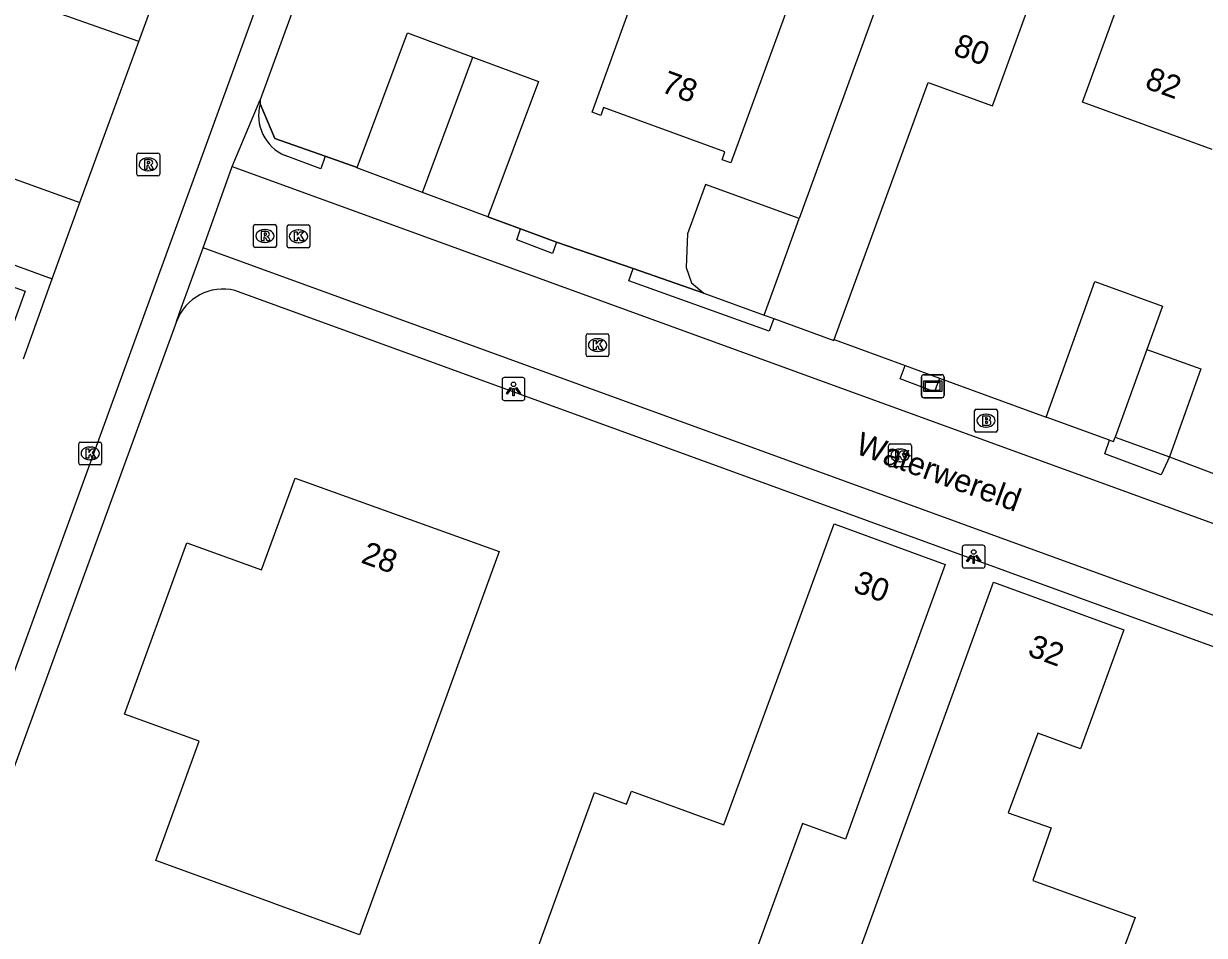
# Model space of a CAD drawing. Extents: x 155275 to 156263, y 382654 to 383635.
# Drawn here: x 156084.9 to 156136.5, y 383010.4 to 383050.3 of the extents above; entities that cross this region are included whole.
import ezdxf

# ---------------------------------------------------------------- set-up
doc = ezdxf.new("R2010")
doc.units = 0
for name, color, linetype in [('IMGEO_Brandkraan', 7, 'Continuous'), ('IMGEO_Haag', 7, 'Continuous'), ('IMGEO_Hek', 7, 'Continuous'), ('IMGEO_Kolk', 7, 'Continuous'), ('IMGEO_Lichtpunt', 7, 'Continuous'), ('IMGEO_Openbare_ruimte_label', 7, 'Continuous'), ('IMGEO_Pand', 7, 'Continuous'), ('IMGEO_Pand_nummerreeks', 7, 'Continuous'), ('IMGEO_Rijbaan_lokaal_open', 7, 'Continuous'), ('IMGEO_Rioolput', 7, 'Continuous'), ('IMGEO_Verklikker', 7, 'Continuous'), ('IMGEO_Voetpad_open', 7, 'Continuous')]:
    doc.layers.add(name, color=color, linetype=linetype)

msp = doc.modelspace()

# ---------------------------------------------------------------- linework, layer by layer
at = {"layer": 'IMGEO_Brandkraan'}
for p, q in [((156126.5, 383033.415), (156127.352, 383033.415)), ((156126.425, 383032.489), (156126.425, 383033.341)), ((156126.913, 383033.195), (156126.938, 383033.195)), ((156127.426, 383033.341), (156127.426, 383032.489)), ((156127.352, 383032.415), (156126.5, 383032.415)), ((156126.936, 383032.635), (156126.911, 383032.635))]:
    msp.add_line(p, q, dxfattribs=at)
for points in [[(156126.5, 383033.415), (156127.352, 383033.415)], [(156126.425, 383032.489), (156126.425, 383033.341)], [(156126.773, 383033.115), (156126.773, 383032.715), (156126.986, 383032.715)], [(156127.004, 383033.115), (156126.773, 383033.115)], [(156126.952, 383033.034), (156126.898, 383033.034), (156126.898, 383032.958)], [(156126.898, 383032.958), (156126.951, 383032.958)], [(156126.96, 383032.882), (156126.898, 383032.882), (156126.898, 383032.801)], [(156127.426, 383033.341), (156127.426, 383032.489)], [(156127.352, 383032.415), (156126.5, 383032.415)], [(156126.898, 383032.801), (156126.96, 383032.801)]]:
    msp.add_lwpolyline(points, dxfattribs=at)
for centre, radius, start, end in [((156126.502, 383033.339), 0.0765, 91.552, 178.448), ((156126.502, 383033.339), 0.0765, 91.552, 178.448), ((156127.35, 383033.339), 0.0765, 1.552, 88.448), ((156127.35, 383033.339), 0.0765, 1.552, 88.448), ((156126.953, 383032.996), 0.0379, 267.8285, 90.9355), ((156126.961, 383032.841), 0.0404, 269.8759, 90.5077), ((156127.008, 383032.97), 0.145, 59.4692, 91.5367), ((156127.033, 383033.017), 0.0922, 285.5137, 58.1501), ((156127.038, 383032.825), 0.105, 301.3115, 78.989), ((156126.502, 383032.491), 0.0765, 181.552, 268.448), ((156126.502, 383032.491), 0.0765, 181.552, 268.448), ((156126.992, 383032.966), 0.251, 268.6676, 293.5347), ((156127.35, 383032.491), 0.0765, 271.552, 358.448), ((156127.35, 383032.491), 0.0765, 271.552, 358.448)]:
    msp.add_arc(centre, radius, start, end, dxfattribs=at)
for centre, major_axis, ratio, start_param, end_param in [((156126.912, 383032.915), (-0.387, 0.002), 0.722429, 4.712389, 7.853982), ((156126.937, 383032.915), (-0.39, 0.002), 0.717154, 1.570796, 4.712389)]:
    msp.add_ellipse(centre, major_axis=major_axis, ratio=ratio, start_param=start_param, end_param=end_param, dxfattribs=at)
at = {"layer": 'IMGEO_Haag'}
for points in [[(156095.219, 383046.751), (156095.863, 383045.238), (156098.061, 383044.464)], [(156106.597, 383041.285), (156108.173, 383040.713)], [(156111.509, 383039.558), (156114.602, 383038.487)], [(156123.4, 383035.322), (156124.899, 383034.775)]]:
    msp.add_lwpolyline(points, dxfattribs=at)
at = {"layer": 'IMGEO_Hek'}
for points in [[(156098.061, 383044.464), (156095.863, 383045.238), (156095.219, 383046.751)], [(156099.459, 383043.972), (156098.061, 383044.464)], [(156106.597, 383041.285), (156105.165, 383041.811)], [(156108.173, 383040.713), (156106.597, 383041.285)], [(156111.509, 383039.558), (156108.173, 383040.713)], [(156114.602, 383038.487), (156111.509, 383039.558)], [(156120.294, 383036.455), (156123.4, 383035.322)], [(156123.4, 383035.322), (156124.899, 383034.775)], [(156124.899, 383034.775), (156129.547, 383033.063)]]:
    msp.add_lwpolyline(points, dxfattribs=at)
at = {"layer": 'IMGEO_Kolk'}
for p, q in [((156096.396, 383040.536), (156096.396, 383041.388)), ((156096.471, 383041.462), (156097.323, 383041.462)), ((156096.884, 383041.242), (156096.909, 383041.242)), ((156097.397, 383041.388), (156097.397, 383040.536)), ((156096.907, 383040.682), (156096.882, 383040.682)), ((156097.323, 383040.462), (156096.471, 383040.462)), ((156109.457, 383035.786), (156109.457, 383036.638)), ((156109.532, 383036.712), (156110.384, 383036.712)), ((156109.945, 383036.492), (156109.97, 383036.492)), ((156110.458, 383036.638), (156110.458, 383035.786)), ((156110.384, 383035.712), (156109.532, 383035.712)), ((156109.968, 383035.932), (156109.943, 383035.932)), ((156087.299, 383031.055), (156087.299, 383031.907)), ((156087.374, 383031.981), (156088.226, 383031.981)), ((156088.3, 383031.907), (156088.3, 383031.055)), ((156122.74, 383031.895), (156123.592, 383031.895)), ((156087.787, 383031.761), (156087.812, 383031.761)), ((156122.665, 383030.969), (156122.665, 383031.821)), ((156123.153, 383031.675), (156123.178, 383031.675)), ((156123.666, 383031.821), (156123.666, 383030.969)), ((156088.226, 383030.981), (156087.374, 383030.981)), ((156087.81, 383031.201), (156087.785, 383031.201)), ((156123.592, 383030.895), (156122.74, 383030.895)), ((156123.176, 383031.115), (156123.151, 383031.115))]:
    msp.add_line(p, q, dxfattribs=at)
for points in [[(156096.396, 383040.536), (156096.396, 383041.388)], [(156096.471, 383041.462), (156097.323, 383041.462)], [(156096.717, 383041.162), (156096.84, 383041.162), (156096.84, 383041.011), (156096.97, 383041.162), (156097.134, 383041.162), (156096.988, 383041.011), (156097.141, 383040.762), (156096.989, 383040.762), (156096.904, 383040.926), (156096.84, 383040.859), (156096.84, 383040.762), (156096.717, 383040.762), (156096.717, 383041.162)], [(156097.397, 383041.388), (156097.397, 383040.536)], [(156097.323, 383040.462), (156096.471, 383040.462)], [(156109.457, 383035.786), (156109.457, 383036.638)], [(156109.532, 383036.712), (156110.384, 383036.712)], [(156110.458, 383036.638), (156110.458, 383035.786)], [(156109.778, 383036.412), (156109.901, 383036.412), (156109.901, 383036.261), (156110.031, 383036.412), (156110.195, 383036.412), (156110.049, 383036.261), (156110.202, 383036.012), (156110.05, 383036.012), (156109.965, 383036.176), (156109.901, 383036.109), (156109.901, 383036.012), (156109.778, 383036.012), (156109.778, 383036.412)], [(156110.384, 383035.712), (156109.532, 383035.712)], [(156087.299, 383031.055), (156087.299, 383031.907)], [(156087.374, 383031.981), (156088.226, 383031.981)], [(156088.3, 383031.907), (156088.3, 383031.055)], [(156122.74, 383031.895), (156123.592, 383031.895)], [(156087.62, 383031.681), (156087.743, 383031.681), (156087.743, 383031.53), (156087.873, 383031.681), (156088.037, 383031.681), (156087.891, 383031.53), (156088.044, 383031.281), (156087.892, 383031.281), (156087.807, 383031.445), (156087.743, 383031.378), (156087.743, 383031.281), (156087.62, 383031.281), (156087.62, 383031.681)], [(156122.665, 383030.969), (156122.665, 383031.821)], [(156122.986, 383031.595), (156123.109, 383031.595), (156123.109, 383031.444), (156123.239, 383031.595), (156123.403, 383031.595), (156123.257, 383031.444), (156123.41, 383031.195), (156123.258, 383031.195), (156123.173, 383031.359), (156123.109, 383031.292), (156123.109, 383031.195), (156122.986, 383031.195), (156122.986, 383031.595)], [(156123.666, 383031.821), (156123.666, 383030.969)], [(156088.226, 383030.981), (156087.374, 383030.981)], [(156123.592, 383030.895), (156122.74, 383030.895)]]:
    msp.add_lwpolyline(points, dxfattribs=at)
for centre, start, end in [((156096.473, 383041.386), 91.552, 178.448), ((156096.473, 383041.386), 91.552, 178.448), ((156097.321, 383041.386), 1.552, 88.448), ((156097.321, 383041.386), 1.552, 88.448), ((156096.473, 383040.538), 181.552, 268.448), ((156096.473, 383040.538), 181.552, 268.448), ((156097.321, 383040.538), 271.552, 358.448), ((156097.321, 383040.538), 271.552, 358.448), ((156109.534, 383036.636), 91.552, 178.448), ((156109.534, 383036.636), 91.552, 178.448), ((156110.382, 383036.636), 1.552, 88.448), ((156110.382, 383036.636), 1.552, 88.448), ((156109.534, 383035.788), 181.552, 268.448), ((156109.534, 383035.788), 181.552, 268.448), ((156110.382, 383035.788), 271.552, 358.448), ((156110.382, 383035.788), 271.552, 358.448), ((156087.376, 383031.905), 91.552, 178.448), ((156087.376, 383031.905), 91.552, 178.448), ((156088.224, 383031.905), 1.552, 88.448), ((156088.224, 383031.905), 1.552, 88.448), ((156122.742, 383031.819), 91.552, 178.448), ((156122.742, 383031.819), 91.552, 178.448), ((156123.59, 383031.819), 1.552, 88.448), ((156123.59, 383031.819), 1.552, 88.448), ((156087.376, 383031.057), 181.552, 268.448), ((156087.376, 383031.057), 181.552, 268.448), ((156088.224, 383031.057), 271.552, 358.448), ((156088.224, 383031.057), 271.552, 358.448), ((156122.742, 383030.971), 181.552, 268.448), ((156122.742, 383030.971), 181.552, 268.448), ((156123.59, 383030.971), 271.552, 358.448), ((156123.59, 383030.971), 271.552, 358.448)]:
    msp.add_arc(centre, 0.0765, start, end, dxfattribs=at)
for centre, major_axis, ratio, start_param, end_param in [((156096.883, 383040.962), (-0.387, 0.002), 0.722429, 4.712389, 7.853982), ((156096.908, 383040.962), (-0.39, 0.002), 0.717154, 1.570796, 4.712389), ((156109.944, 383036.212), (-0.387, 0.002), 0.722429, 4.712389, 7.853982), ((156109.969, 383036.212), (-0.39, 0.002), 0.717154, 1.570796, 4.712389), ((156087.786, 383031.481), (-0.387, 0.002), 0.722429, 4.712389, 7.853982), ((156087.811, 383031.481), (-0.39, 0.002), 0.717154, 1.570796, 4.712389), ((156123.152, 383031.395), (-0.387, 0.002), 0.722429, 4.712389, 7.853982), ((156123.177, 383031.395), (-0.39, 0.002), 0.717154, 1.570796, 4.712389)]:
    msp.add_ellipse(centre, major_axis=major_axis, ratio=ratio, start_param=start_param, end_param=end_param, dxfattribs=at)
at = {"layer": 'IMGEO_Lichtpunt'}
for p, q in [((156105.789, 383034.7), (156105.789, 383033.893)), ((156105.789, 383034.7), (156105.789, 383033.893)), ((156106.691, 383034.795), (156105.883, 383034.795)), ((156106.691, 383034.795), (156105.883, 383034.795)), ((156106.785, 383033.893), (156106.785, 383034.7)), ((156106.785, 383033.893), (156106.785, 383034.7)), ((156105.883, 383033.799), (156106.691, 383033.799)), ((156105.883, 383033.799), (156106.691, 383033.799)), ((156125.89, 383027.38), (156125.89, 383026.573)), ((156125.89, 383027.38), (156125.89, 383026.573)), ((156126.792, 383027.475), (156125.984, 383027.475)), ((156126.792, 383027.475), (156125.984, 383027.475)), ((156126.886, 383026.573), (156126.886, 383027.38)), ((156126.886, 383026.573), (156126.886, 383027.38)), ((156125.984, 383026.479), (156126.792, 383026.479)), ((156125.984, 383026.479), (156126.792, 383026.479))]:
    msp.add_line(p, q, dxfattribs=at)
for points in [[(156106.163, 383034.364), (156106.202, 383034.336), (156106.014, 383034.074), (156105.976, 383034.101), (156106.163, 383034.364)], [(156106.265, 383034.316), (156106.312, 383034.316), (156106.312, 383033.994), (156106.265, 383033.994), (156106.265, 383034.316)], [(156106.375, 383034.336), (156106.413, 383034.363), (156106.6, 383034.101), (156106.561, 383034.073), (156106.375, 383034.336)], [(156126.264, 383027.044), (156126.303, 383027.016), (156126.115, 383026.754), (156126.077, 383026.781), (156126.264, 383027.044)], [(156126.366, 383026.996), (156126.413, 383026.996), (156126.413, 383026.674), (156126.366, 383026.674), (156126.366, 383026.996)], [(156126.476, 383027.016), (156126.514, 383027.043), (156126.701, 383026.781), (156126.662, 383026.753), (156126.476, 383027.016)]]:
    msp.add_lwpolyline(points, dxfattribs=at)
for centre in [(156106.288, 383034.498), (156126.389, 383027.178)]:
    msp.add_circle(centre, 0.0994, dxfattribs=at)
for centre, start, end in [((156105.883, 383034.7), 90, 180), ((156105.883, 383034.7), 90, 180), ((156106.691, 383034.7), 0, 90), ((156106.691, 383034.7), 0, 90), ((156105.883, 383033.893), 180, 270), ((156105.883, 383033.893), 180, 270), ((156106.691, 383033.893), 270, 0), ((156106.691, 383033.893), 270, 360), ((156125.984, 383027.38), 90, 180), ((156125.984, 383027.38), 90, 180), ((156126.792, 383027.38), 0, 90), ((156126.792, 383027.38), 0, 90), ((156125.984, 383026.573), 180, 270), ((156125.984, 383026.573), 180, 270), ((156126.792, 383026.573), 270, 0), ((156126.792, 383026.573), 270, 360)]:
    msp.add_arc(centre, 0.0946, start, end, dxfattribs=at)
at = {"layer": 'IMGEO_Pand'}
for points in [[(156123.385, 383063.493), (156121.73, 383060.506), (156119.718, 383054.968), (156118.65, 383052.014), (156115.774, 383044.167), (156115.397, 383044.307), (156115.522, 383044.653), (156110.223, 383046.589), (156110.101, 383046.24), (156109.721, 383046.381), (156112.152, 383053.113)], [(156120.294, 383036.455), (156124.4, 383047.687), (156127.215, 383046.665), (156131.145, 383057.485), (156125.274, 383059.615), (156118.766, 383041.736)], [(156136.81, 383044.763), (156131.144, 383046.826), (156134.227, 383055.302), (156139.892, 383053.232)], [(156099.459, 383043.972), (156101.66, 383049.856), (156104.517, 383048.788)], [(156102.307, 383042.879), (156104.517, 383048.788)], [(156104.517, 383048.788), (156107.374, 383047.719), (156105.165, 383041.811)], [(156102.307, 383042.879), (156099.45, 383043.948), (156099.459, 383043.972)], [(156118.766, 383041.736), (156114.677, 383043.225), (156113.894, 383041.075), (156113.83, 383039.603), (156114.06, 383038.937), (156114.602, 383038.487)], [(156105.165, 383041.811), (156102.307, 383042.879)], [(156117.234, 383037.527), (156117.99, 383039.605), (156118.766, 383041.736)], [(156129.547, 383033.063), (156131.682, 383038.986), (156134.636, 383037.921), (156133.951, 383036.021)], [(156114.602, 383038.487), (156117.234, 383037.527)], [(156117.234, 383037.527), (156117.657, 383037.373)], [(156117.657, 383037.373), (156120.28, 383036.417), (156120.294, 383036.455)], [(156133.951, 383036.021), (156132.569, 383032.198)], [(156133.951, 383036.021), (156136.303, 383035.173), (156134.937, 383031.336)], [(156132.324, 383032.063), (156129.547, 383033.063)], [(156132.324, 383032.063), (156132.498, 383032.001), (156132.569, 383032.198)], [(156132.569, 383032.198), (156134.937, 383031.336)], [(156105.657, 383027.193), (156099.564, 383010.462), (156098.389, 383010.89), (156095.937, 383011.783), (156095.74, 383011.855), (156090.666, 383013.703), (156092.563, 383018.912), (156089.298, 383020.101), (156092.023, 383027.583), (156095.288, 383026.394), (156096.749, 383030.406), (156105.657, 383027.193)], [(156125.142, 383026.633), (156123.238, 383021.402), (156120.791, 383014.64), (156118.911, 383015.324), (156114.915, 383004.402), (156113.507, 383004.917), (156113.3, 383004.354), (156107.675, 383006.413), (156107.882, 383006.976), (156106.473, 383007.492), (156109.832, 383016.671), (156111.221, 383016.171), (156111.437, 383016.739), (156115.473, 383015.267), (156118.365, 383023.156), (156120.294, 383028.41), (156125.142, 383026.633)], [(156127.249, 383025.86), (156132.951, 383023.771), (156131.057, 383018.581), (156129.187, 383019.263), (156127.89, 383015.789), (156129.768, 383015.133), (156128.964, 383012.831), (156133.436, 383011.214), (156130.306, 383002.771), (156127.007, 383003.971), (156126.255, 383001.904), (156121.96, 383003.467), (156123.475, 383007.63), (156122.611, 383007.944), (156123.069, 383009.203), (156121.415, 383009.805), (156127.249, 383025.86)]]:
    msp.add_lwpolyline(points, dxfattribs=at)
at = {"layer": 'IMGEO_Rijbaan_lokaal_open'}
for points in [[(156116.502, 383109.964), (156092.689, 383044.492), (156091.394, 383040.941), (156074.952, 382995.838), (156073.935, 382993.112)], [(156089.919, 383049.467), (156091.159, 383052.853)], [(156087.352, 383042.439), (156088.644, 383045.975), (156089.919, 383049.467)], [(156092.738, 383040.458), (156093.999, 383044.02)], [(156093.999, 383044.02), (156143.388, 383026.042), (156142.11, 383022.501), (156092.738, 383040.458)], [(156086.133, 383039.105), (156087.352, 383042.439)], [(156084.887, 383035.615), (156086.133, 383039.105)]]:
    msp.add_lwpolyline(points, dxfattribs=at)
at = {"layer": 'IMGEO_Rioolput'}
for p, q in [((156089.833, 383043.676), (156089.833, 383044.528)), ((156089.908, 383044.602), (156090.76, 383044.602)), ((156090.321, 383044.382), (156090.346, 383044.382)), ((156090.834, 383044.528), (156090.834, 383043.676)), ((156090.344, 383043.822), (156090.319, 383043.822)), ((156090.76, 383043.602), (156089.908, 383043.602)), ((156094.93, 383040.552), (156094.93, 383041.404)), ((156095.005, 383041.478), (156095.857, 383041.478)), ((156095.418, 383041.258), (156095.443, 383041.258)), ((156095.931, 383041.404), (156095.931, 383040.552)), ((156095.441, 383040.698), (156095.416, 383040.698)), ((156095.857, 383040.478), (156095.005, 383040.478))]:
    msp.add_line(p, q, dxfattribs=at)
for points in [[(156089.833, 383043.676), (156089.833, 383044.528)], [(156089.908, 383044.602), (156090.76, 383044.602)], [(156090.422, 383044.3), (156090.17, 383044.302), (156090.17, 383043.902)], [(156090.834, 383044.528), (156090.834, 383043.676)], [(156090.17, 383043.902), (156090.294, 383043.902), (156090.294, 383044.064), (156090.305, 383044.064)], [(156090.348, 383044.221), (156090.294, 383044.221), (156090.294, 383044.14)], [(156090.294, 383044.14), (156090.346, 383044.14)], [(156090.352, 383044.035), (156090.423, 383043.902), (156090.563, 383043.902), (156090.498, 383044.028)], [(156090.76, 383043.602), (156089.908, 383043.602)], [(156094.93, 383040.552), (156094.93, 383041.404)], [(156095.005, 383041.478), (156095.857, 383041.478)], [(156095.519, 383041.176), (156095.267, 383041.178), (156095.267, 383040.778)], [(156095.931, 383041.404), (156095.931, 383040.552)], [(156095.267, 383040.778), (156095.391, 383040.778), (156095.391, 383040.94), (156095.402, 383040.94)], [(156095.445, 383041.097), (156095.391, 383041.097), (156095.391, 383041.016)], [(156095.391, 383041.016), (156095.443, 383041.016)], [(156095.449, 383040.911), (156095.52, 383040.778), (156095.66, 383040.778), (156095.595, 383040.904)], [(156095.857, 383040.478), (156095.005, 383040.478)]]:
    msp.add_lwpolyline(points, dxfattribs=at)
for centre, radius, start, end in [((156089.91, 383044.526), 0.0765, 91.552, 178.448), ((156089.91, 383044.526), 0.0765, 91.552, 178.448), ((156090.421, 383044.19), 0.109, 350.3612, 89.416), ((156090.758, 383044.526), 0.0765, 1.552, 88.448), ((156090.758, 383044.526), 0.0765, 1.552, 88.448), ((156090.304, 383044.011), 0.0533, 26.0293, 88.6989), ((156090.33, 383044.329), 0.19, 274.7715, 282.9687), ((156090.354, 383044.125), 0.0964, 77.0061, 93.1865), ((156090.368, 383044.182), 0.0378, 276.6634, 79.6772), ((156090.419, 383044.19), 0.112, 277.5842, 350.9817), ((156090.403, 383043.975), 0.108, 29.5134, 73.7905), ((156089.91, 383043.678), 0.0765, 181.552, 268.448), ((156089.91, 383043.678), 0.0765, 181.552, 268.448), ((156090.758, 383043.678), 0.0765, 271.552, 358.448), ((156090.758, 383043.678), 0.0765, 271.552, 358.448), ((156095.007, 383041.402), 0.0765, 91.552, 178.448), ((156095.007, 383041.402), 0.0765, 91.552, 178.448), ((156095.518, 383041.066), 0.109, 350.3612, 89.416), ((156095.855, 383041.402), 0.0765, 1.552, 88.448), ((156095.855, 383041.402), 0.0765, 1.552, 88.448), ((156095.401, 383040.887), 0.0533, 26.0293, 88.6989), ((156095.427, 383041.205), 0.19, 274.7715, 282.9687), ((156095.451, 383041.001), 0.0964, 77.0061, 93.1865), ((156095.465, 383041.058), 0.0378, 276.6634, 79.6772), ((156095.516, 383041.066), 0.112, 277.5842, 350.9817), ((156095.5, 383040.851), 0.108, 29.5134, 73.7905), ((156095.007, 383040.554), 0.0765, 181.552, 268.448), ((156095.007, 383040.554), 0.0765, 181.552, 268.448), ((156095.855, 383040.554), 0.0765, 271.552, 358.448), ((156095.855, 383040.554), 0.0765, 271.552, 358.448)]:
    msp.add_arc(centre, radius, start, end, dxfattribs=at)
for centre, major_axis, ratio, start_param, end_param in [((156090.32, 383044.102), (-0.387, 0.002), 0.722429, 4.712389, 7.853982), ((156090.345, 383044.102), (-0.39, 0.002), 0.717154, 1.570796, 4.712389), ((156095.417, 383040.978), (-0.387, 0.002), 0.722429, 4.712389, 7.853982), ((156095.442, 383040.978), (-0.39, 0.002), 0.717154, 1.570796, 4.712389)]:
    msp.add_ellipse(centre, major_axis=major_axis, ratio=ratio, start_param=start_param, end_param=end_param, dxfattribs=at)
at = {"layer": 'IMGEO_Verklikker'}
for p, q in [((156124.103, 383034.016), (156124.103, 383034.816)), ((156124.103, 383034.816), (156124.103, 383034.016)), ((156124.203, 383034.916), (156124.993, 383034.916)), ((156124.993, 383034.916), (156124.203, 383034.916)), ((156125.093, 383034.816), (156125.093, 383034.016)), ((156125.093, 383034.016), (156125.093, 383034.816)), ((156124.993, 383033.916), (156124.203, 383033.916)), ((156124.203, 383033.916), (156124.993, 383033.916))]:
    msp.add_line(p, q, dxfattribs=at)
for points in [[(156124.204, 383034.648), (156124.992, 383034.648), (156124.992, 383034.184), (156124.204, 383034.184), (156124.204, 383034.648)], [(156124.269, 383034.583), (156124.269, 383034.249), (156124.927, 383034.249), (156124.927, 383034.583), (156124.269, 383034.583)]]:
    msp.add_lwpolyline(points, dxfattribs=at)
for centre, start, end in [((156124.203, 383034.816), 90, 180), ((156124.203, 383034.816), 90, 180), ((156124.993, 383034.816), 0, 90), ((156124.993, 383034.816), 360, 90), ((156124.203, 383034.016), 180, 270), ((156124.203, 383034.016), 180, 270), ((156124.993, 383034.016), 270, 0), ((156124.993, 383034.016), 270, 0)]:
    msp.add_arc(centre, 0.1, start, end, dxfattribs=at)
at = {"layer": 'IMGEO_Voetpad_open'}
for points in [[(156103.852, 383070.606), (156095.217, 383046.918)], [(156089.919, 383049.467), (156085.203, 383051.13), (156085.528, 383052.049)], [(156093.999, 383044.02), (156095.217, 383046.918)], [(156095.217, 383046.918), (156095.219, 383046.751)], [(156081.283, 383044.621), (156085.043, 383043.269), (156087.352, 383042.439)], [(156098.061, 383044.464), (156097.875, 383043.907), (156096.313, 383044.493)], [(156098.061, 383044.464), (156099.459, 383043.972)], [(156105.165, 383041.811), (156106.597, 383041.285)], [(156108.173, 383040.713), (156107.995, 383040.217), (156106.427, 383040.804), (156106.597, 383041.285)], [(156081.113, 383039.942), (156081.422, 383040.828), (156086.133, 383039.105)], [(156108.173, 383040.713), (156111.509, 383039.558)], [(156091.571, 383037.246), (156091.72, 383037.668), (156092.738, 383040.458)], [(156081.113, 383039.942), (156084.963, 383038.571), (156084.014, 383035.95)], [(156117.657, 383037.373), (156117.449, 383036.823), (156111.325, 383039.02), (156111.509, 383039.558)], [(156148.07, 383026.594), (156152.844, 383024.959), (156149.186, 383018.741), (156143.22, 383020.724), (156094.122, 383038.599)], [(156091.571, 383037.246), (156081.777, 383010.406)], [(156120.294, 383036.455), (156123.4, 383035.322)], [(156124.899, 383034.775), (156124.669, 383034.176), (156123.181, 383034.742), (156123.4, 383035.322)], [(156124.899, 383034.775), (156129.547, 383033.063)], [(156134.937, 383031.336), (156134.577, 383030.552), (156132.112, 383031.461), (156132.324, 383032.063)], [(156134.937, 383031.336), (156138.058, 383030.158), (156138.216, 383030.186), (156143.273, 383028.341)]]:
    msp.add_lwpolyline(points, dxfattribs=at)
for centre, radius, start, end in [((156097.069, 383046.253), 1.916, 164.9487, 246.7517), ((156093.602, 383036.498), 2.165, 76.1085, 159.7727)]:
    msp.add_arc(centre, radius, start, end, dxfattribs=at)

# ---------------------------------------------------------------- texts
at = {"layer": 'IMGEO_Openbare_ruimte_label'}
msp.add_text('Waterwereld', height=1, rotation=339.9337, dxfattribs=at).set_placement((156121.165, 383031.499))
at = {"layer": 'IMGEO_Pand_nummerreeks'}
for s, rotation, p in [('80', 340.0439, (156125.441, 383048.905)), ('78', 339.9293, (156112.685, 383047.286)), ('82', 339.9934, (156133.817, 383047.449)), ('28', 340.1642, (156099.581, 383026.726)), ('30', 339.8699, (156121.07, 383025.463)), ('32', 339.8791, (156128.695, 383022.668))]:
    msp.add_text(s, height=1, rotation=rotation, dxfattribs=at).set_placement(p)

doc.saveas('drawing.dxf')
